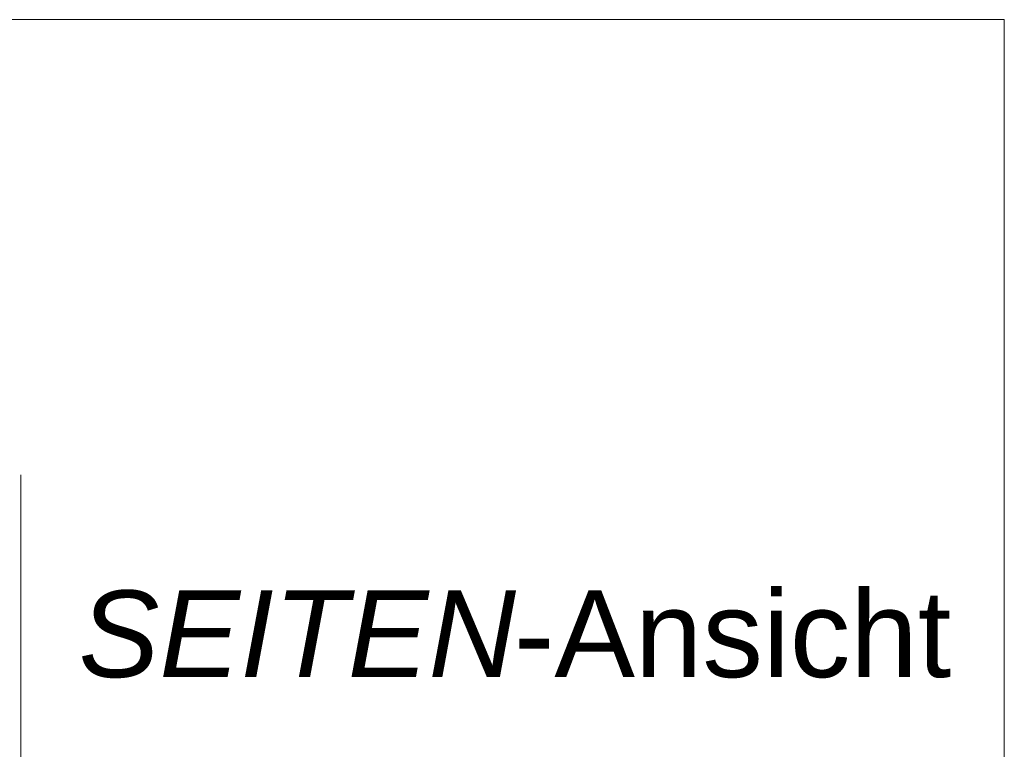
# Model space of a CAD drawing. Extents: x -620 to 300, y 62 to 1112.
# Tile 271 of 291: x 180 to 196, y 927 to 939. Entities that reach past the tile are written whole.
import ezdxf
from ezdxf.lldxf.tags import DXFTag

# ---------------------------------------------------------------- set-up
doc = ezdxf.new("R2010")
doc.units = 0
doc.layers.get('0').update_dxf_attribs({"lineweight": 13})
doc.layers.add('E_Detail_Beschriftung', color=7, linetype='Continuous', lineweight=13, true_color=0x009900)
doc.layers.add('E_Detail_Linie_Text_Bem', color=7, linetype='Continuous', lineweight=13)
doc.styles.get("Standard").update_dxf_attribs({"font": 'ARIALN.TTF'})
tags = doc.linetypes.add('fein_strichliert-A06GA2B28I', pattern=[4, 1, -2, 1]).pattern_tags.tags
tags[8:9] = [DXFTag(74, 4), DXFTag(75, 0), DXFTag(340, '0'), DXFTag(46, 0.0), DXFTag(50, 0.0), DXFTag(44, 0.0), DXFTag(45, 0.0)]
tags[6:7] = [DXFTag(74, 4), DXFTag(75, 0), DXFTag(340, '0'), DXFTag(46, 0.0), DXFTag(50, 0.0), DXFTag(44, 0.0), DXFTag(45, 0.0)]
tags[4:5] = [DXFTag(74, 4), DXFTag(75, 0), DXFTag(340, '0'), DXFTag(46, 0.0), DXFTag(50, 0.0), DXFTag(44, 0.0), DXFTag(45, 0.0)]

# ---------------------------------------------------------------- blocks, each defined once
blk = doc.blocks.new('Referenz-A06GA2B38I')
at = {"layer": 'E_Detail_Linie_Text_Bem', "linetype": 'fein_strichliert-A06GA2B28I', "ltscale": 0.65}
for p, q in [((195.747, 939.14), (132.978, 939.14)), ((195.747, 877.823), (195.747, 939.14)), ((179.866, 878.904), (179.866, 931.784))]:
    blk.add_line(p, q, dxfattribs=at)
at = {"layer": 'E_Detail_Beschriftung', "linetype": 'Continuous', "lineweight": -2, "ltscale": 0.25, "char_height": 1.4, "attachment_point": 1}
for s, insert in [('{\\fArial;-Ansicht}', (187.828, 929.918)), ('{\\fArial|b0|i1;SEITEN}', (180.798, 929.918))]:
    blk.add_mtext(s, dxfattribs=dict(at, insert=insert))

msp = doc.modelspace()

# ---------------------------------------------------------------- block references
at = {"color": 8, "lineweight": 25, "ltscale": 0.25, "true_color": 0x808080}
msp.add_blockref('Referenz-A06GA2B38I', (0, 0), dxfattribs=at)

doc.saveas('drawing.dxf')
